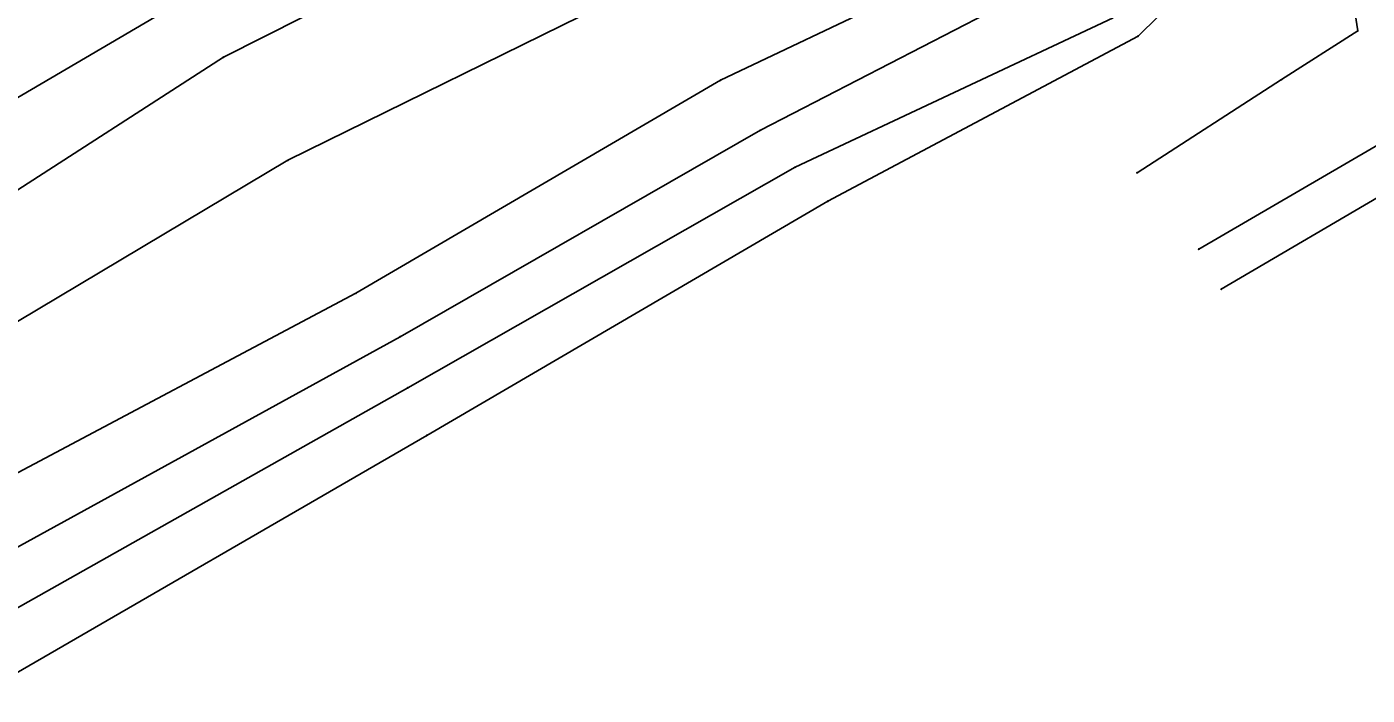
# Model space of a CAD drawing. Extents: x 1419505 to 1434054, y 1956910 to 1968644.
# Drawn here: x 1423022.6 to 1423167.1, y 1958834.2 to 1958906.3 of the extents above; entities that cross this region are included whole.
import ezdxf

# ---------------------------------------------------------------- set-up
doc = ezdxf.new("R2010")
doc.units = 0
for name, color, linetype in [('S_BREAKLINE', 7, 'Continuous'), ('S_DITCHLINE', 7, 'Continuous'), ('S_GRD_PT_SYM', 7, 'Continuous'), ('S_MSC_PT_SYM', 7, 'Continuous'), ('S_RAILROAD', 7, 'Continuous')]:
    doc.layers.add(name, color=color, linetype=linetype)

msp = doc.modelspace()

# ---------------------------------------------------------------- linework, layer by layer
at = {"layer": 'S_BREAKLINE'}
for p, q in [((1423043.8127, 1958903.008), (1423084.9264, 1958923.7923)), ((1423163.7815, 1958920.7901), (1423166.1336, 1958905.8212)), ((1423097.4162, 1958900.5028), (1423130.5133, 1958916.2669)), ((1423142.4381, 1958905.2711), (1423149.8016, 1958912.5336)), ((1423050.7522, 1958891.8683), (1423090.3838, 1958911.3985)), ((1422986.336, 1958877.8964), (1423041.4856, 1958910.3185)), ((1423108.988, 1958887.463), (1423142.4381, 1958905.2711)), ((1423166.1336, 1958905.8212), (1423157.9091, 1958900.5688)), ((1422990.4573, 1958868.6708), (1423043.8127, 1958903.008)), ((1423058.0797, 1958877.5174), (1423097.4162, 1958900.5028)), ((1423157.9091, 1958900.5688), (1423142.3351, 1958890.5192)), ((1422998.5328, 1958860.7293), (1423050.7522, 1958891.8683)), ((1423065.7172, 1958862.1784), (1423108.988, 1958887.463)), ((1423006.7124, 1958850.2846), (1423058.0797, 1958877.5174)), ((1423017.249, 1958834.1606), (1423065.7172, 1958862.1784))]:
    msp.add_line(p, q, dxfattribs=at)
at = {"layer": 'S_DITCHLINE'}
for p, q in [((1423101.6965, 1958895.1015), (1423132.6965, 1958911.1155)), ((1423105.4357, 1958891.1122), (1423139.7569, 1958907.2383)), ((1423062.834, 1958872.834), (1423101.6965, 1958895.1015)), ((1423063.668, 1958867.3127), (1423105.4357, 1958891.1122)), ((1423011.2926, 1958844.4922), (1423062.834, 1958872.834)), ((1423014.7649, 1958839.7689), (1423063.668, 1958867.3127))]:
    msp.add_line(p, q, dxfattribs=at)
at = {"layer": 'S_GRD_PT_SYM'}
for points in [[(1423142.4381, 1958905.2711), (1423142.4381, 1958905.3211), (1423142.4381, 1958905.2711), (1423142.3881, 1958905.2711), (1423142.4381, 1958905.2711), (1423142.4381, 1958905.2211), (1423142.4381, 1958905.2711), (1423142.4881, 1958905.2711)], [(1423166.1336, 1958905.8212), (1423166.1336, 1958905.8712), (1423166.1336, 1958905.8212), (1423166.0836, 1958905.8212), (1423166.1336, 1958905.8212), (1423166.1336, 1958905.7712), (1423166.1336, 1958905.8212), (1423166.1836, 1958905.8212)], [(1423043.8127, 1958903.008), (1423043.8127, 1958903.058), (1423043.8127, 1958903.008), (1423043.7627, 1958903.008), (1423043.8127, 1958903.008), (1423043.8127, 1958902.958), (1423043.8127, 1958903.008), (1423043.8627, 1958903.008)], [(1423157.9091, 1958900.5688), (1423157.9091, 1958900.6188), (1423157.9091, 1958900.5688), (1423157.8591, 1958900.5688), (1423157.9091, 1958900.5688), (1423157.9091, 1958900.5188), (1423157.9091, 1958900.5688), (1423157.9591, 1958900.5688)], [(1423097.4162, 1958900.5028), (1423097.4162, 1958900.5528), (1423097.4162, 1958900.5028), (1423097.3662, 1958900.5028), (1423097.4162, 1958900.5028), (1423097.4162, 1958900.4528), (1423097.4162, 1958900.5028), (1423097.4662, 1958900.5028)], [(1423101.6965, 1958895.1015), (1423101.6965, 1958895.1515), (1423101.6965, 1958895.1015), (1423101.6465, 1958895.1015), (1423101.6965, 1958895.1015), (1423101.6965, 1958895.0515), (1423101.6965, 1958895.1015), (1423101.7465, 1958895.1015)], [(1423050.7522, 1958891.8683), (1423050.7522, 1958891.9183), (1423050.7522, 1958891.8683), (1423050.7022, 1958891.8683), (1423050.7522, 1958891.8683), (1423050.7522, 1958891.8183), (1423050.7522, 1958891.8683), (1423050.8022, 1958891.8683)], [(1423105.4357, 1958891.1122), (1423105.4357, 1958891.1622), (1423105.4357, 1958891.1122), (1423105.3857, 1958891.1122), (1423105.4357, 1958891.1122), (1423105.4357, 1958891.0622), (1423105.4357, 1958891.1122), (1423105.4857, 1958891.1122)], [(1423142.3351, 1958890.5192), (1423142.3351, 1958890.5692), (1423142.3351, 1958890.5192), (1423142.2851, 1958890.5192), (1423142.3351, 1958890.5192), (1423142.3351, 1958890.4692), (1423142.3351, 1958890.5192), (1423142.3851, 1958890.5192)], [(1423108.988, 1958887.463), (1423108.988, 1958887.513), (1423108.988, 1958887.463), (1423108.938, 1958887.463), (1423108.988, 1958887.463), (1423108.988, 1958887.413), (1423108.988, 1958887.463), (1423109.038, 1958887.463)], [(1423058.0797, 1958877.5174), (1423058.0797, 1958877.5674), (1423058.0797, 1958877.5174), (1423058.0297, 1958877.5174), (1423058.0797, 1958877.5174), (1423058.0797, 1958877.4674), (1423058.0797, 1958877.5174), (1423058.1297, 1958877.5174)], [(1423062.834, 1958872.834), (1423062.834, 1958872.884), (1423062.834, 1958872.834), (1423062.784, 1958872.834), (1423062.834, 1958872.834), (1423062.834, 1958872.784), (1423062.834, 1958872.834), (1423062.884, 1958872.834)], [(1423063.668, 1958867.3127), (1423063.668, 1958867.3627), (1423063.668, 1958867.3127), (1423063.618, 1958867.3127), (1423063.668, 1958867.3127), (1423063.668, 1958867.2627), (1423063.668, 1958867.3127), (1423063.718, 1958867.3127)], [(1423065.7172, 1958862.1784), (1423065.7172, 1958862.2284), (1423065.7172, 1958862.1784), (1423065.6672, 1958862.1784), (1423065.7172, 1958862.1784), (1423065.7172, 1958862.1284), (1423065.7172, 1958862.1784), (1423065.7672, 1958862.1784)]]:
    msp.add_lwpolyline(points, dxfattribs=at)
at = {"layer": 'S_MSC_PT_SYM'}
for points in [[(1423148.9815, 1958882.2677), (1423148.9815, 1958882.3177), (1423148.9815, 1958882.2677), (1423148.9315, 1958882.2677), (1423148.9815, 1958882.2677), (1423148.9815, 1958882.2177), (1423148.9815, 1958882.2677), (1423149.0315, 1958882.2677)], [(1423151.4147, 1958877.9584), (1423151.4147, 1958878.0084), (1423151.4147, 1958877.9584), (1423151.3647, 1958877.9584), (1423151.4147, 1958877.9584), (1423151.4147, 1958877.9084), (1423151.4147, 1958877.9584), (1423151.4647, 1958877.9584)]]:
    msp.add_lwpolyline(points, dxfattribs=at)
at = {"layer": 'S_RAILROAD'}
for p, q in [((1423148.9815, 1958882.2677), (1423179.0755, 1958899.8298)), ((1423181.0466, 1958895.3505), (1423151.4147, 1958877.9584))]:
    msp.add_line(p, q, dxfattribs=at)

doc.saveas('drawing.dxf')
